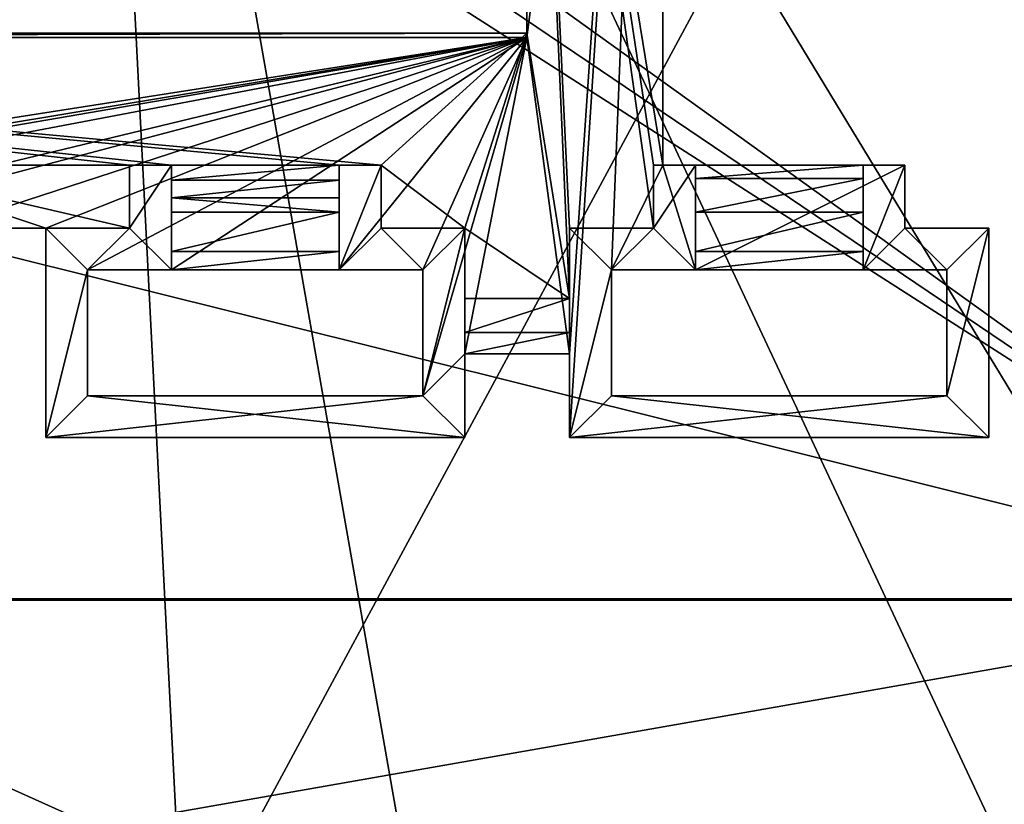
# Model space of a CAD drawing. Extents: x -250 to 250, y -430 to 356.
# Tile 499 of 656: x 168 to 192, y -416 to -398. Entities that reach past the tile are written whole.
import ezdxf

# ---------------------------------------------------------------- set-up
doc = ezdxf.new("R2010")
doc.units = 0
doc.header["$LTSCALE"] = 26.699852
for name, color, linetype in [('4413', 7, 'CONTINUOUS'), ('4590', 7, 'CONTINUOUS'), ('4900', 7, 'CONTINUOUS'), ('4935', 7, 'CONTINUOUS'), ('4958', 7, 'CONTINUOUS'), ('4985', 7, 'CONTINUOUS'), ('5037', 7, 'CONTINUOUS'), ('5124', 7, 'CONTINUOUS'), ('5125', 7, 'CONTINUOUS'), ('5127', 7, 'CONTINUOUS'), ('5129', 7, 'CONTINUOUS'), ('5131', 7, 'CONTINUOUS'), ('5135', 7, 'CONTINUOUS'), ('5139', 7, 'CONTINUOUS'), ('5144', 7, 'CONTINUOUS'), ('5145', 7, 'CONTINUOUS'), ('5153', 7, 'CONTINUOUS'), ('5155', 7, 'CONTINUOUS'), ('5160', 7, 'CONTINUOUS'), ('5162', 7, 'CONTINUOUS'), ('5165', 7, 'CONTINUOUS'), ('5167', 7, 'CONTINUOUS'), ('5173', 7, 'CONTINUOUS'), ('5174', 7, 'CONTINUOUS'), ('5175', 7, 'CONTINUOUS'), ('5177', 7, 'CONTINUOUS'), ('5180', 7, 'CONTINUOUS'), ('5181', 7, 'CONTINUOUS'), ('5183', 7, 'CONTINUOUS'), ('5185', 7, 'CONTINUOUS'), ('5187', 7, 'CONTINUOUS'), ('5189', 7, 'CONTINUOUS'), ('5190', 7, 'CONTINUOUS'), ('5191', 7, 'CONTINUOUS'), ('5192', 7, 'CONTINUOUS'), ('5193', 7, 'CONTINUOUS'), ('5195', 7, 'CONTINUOUS'), ('5198', 7, 'CONTINUOUS'), ('5200', 7, 'CONTINUOUS'), ('5202', 7, 'CONTINUOUS'), ('5204', 7, 'CONTINUOUS'), ('5207', 7, 'CONTINUOUS'), ('5209', 7, 'CONTINUOUS'), ('5216', 7, 'CONTINUOUS'), ('5217', 7, 'CONTINUOUS'), ('5220', 7, 'CONTINUOUS'), ('5221', 7, 'CONTINUOUS'), ('5222', 7, 'CONTINUOUS'), ('5226', 7, 'CONTINUOUS'), ('5227', 7, 'CONTINUOUS'), ('5231', 7, 'CONTINUOUS'), ('5232', 7, 'CONTINUOUS'), ('5234', 7, 'CONTINUOUS')]:
    doc.layers.add(name, color=color, linetype=linetype)

msp = doc.modelspace()

# ---------------------------------------------------------------- linework, layer by layer
at = {"layer": '4413', "color": 7, "linetype": 'CONTINUOUS'}
for points in [[(137.074, -369.496, -4.514), (162.355, -413.617, -7.365), (168.559, -368.512, -5.02), (137.074, -369.496, -4.514)], [(162.355, -413.617, -7.365), (177.705, -420.514, -8.161), (168.559, -368.512, -5.02), (162.355, -413.617, -7.365)], [(168.559, -368.512, -5.02), (193, -420.7, -9.32), (197.514, -416.2, -9.693), (168.559, -368.512, -5.02)], [(199.5, -368.7, -8.831), (168.559, -368.512, -5.02), (197.514, -416.2, -9.693), (199.5, -368.7, -8.831)], [(177.705, -420.514, -8.161), (193, -420.7, -9.32), (168.559, -368.512, -5.02), (177.705, -420.514, -8.161)], [(162.359, -416.697, -7.552), (177.705, -420.514, -8.161), (162.355, -413.617, -7.365), (162.359, -416.697, -7.552)]]:
    msp.add_3dface(points, dxfattribs=at)
at = {"layer": '4590', "color": 7, "linetype": 'CONTINUOUS'}
for points in [[(200.421, -367.317, -10.997), (171.94, -420.133, -9.913), (169.302, -368.374, -7.074), (200.421, -367.317, -10.997)], [(193.739, -421.236, -11.423), (171.94, -420.133, -9.913), (200.421, -367.317, -10.997), (193.739, -421.236, -11.423)], [(169.302, -368.374, -7.074), (140.003, -418.679, -10.492), (138.575, -393.909, -8.513), (169.302, -368.374, -7.074)], [(171.94, -420.133, -9.913), (140.003, -418.679, -10.492), (169.302, -368.374, -7.074), (171.94, -420.133, -9.913)]]:
    msp.add_3dface(points, dxfattribs=at)
at = {"layer": '4900', "color": 7, "linetype": 'CONTINUOUS'}
for points in [[(132.181, -411.577, 21.166), (200.611, -411.577, 21.568), (200.567, -411.577, 21.166), (132.181, -411.577, 21.166)], [(132.181, -411.577, 21.568), (200.611, -411.577, 21.568), (132.181, -411.577, 21.166), (132.181, -411.577, 21.568)]]:
    msp.add_3dface(points, dxfattribs=at)
at = {"layer": '4935', "color": 7, "linetype": 'CONTINUOUS'}
for points in [[(130.545, -367.134, -1.202), (208.33, -367.134, -1.202), (130.545, -423.469, 4.719), (130.545, -367.134, -1.202)], [(208.33, -367.134, -1.202), (208.33, -423.469, 4.719), (130.545, -423.469, 4.719), (208.33, -367.134, -1.202)]]:
    msp.add_3dface(points, dxfattribs=at)
at = {"layer": '4958', "color": 7, "linetype": 'CONTINUOUS'}
for points in [[(132.181, -411.577, 21.568), (132.5, -423.53, 22.824), (200.611, -411.577, 21.568), (132.181, -411.577, 21.568)], [(132.5, -423.53, 22.824), (225.657, -423.53, 22.824), (200.611, -411.577, 21.568), (132.5, -423.53, 22.824)]]:
    msp.add_3dface(points, dxfattribs=at)
at = {"layer": '4985', "color": 7, "linetype": 'CONTINUOUS'}
for points in [[(179.469, -396.386, 19.871), (200.567, -411.546, 21.464), (195.234, -376.135, 17.742), (179.469, -396.386, 19.871)], [(179.175, -397.089, 19.945), (200.567, -411.546, 21.464), (179.469, -396.386, 19.871), (179.175, -397.089, 19.945)], [(178.469, -397.38, 19.975), (200.567, -411.546, 21.464), (179.175, -397.089, 19.945), (178.469, -397.38, 19.975)], [(132.138, -411.546, 21.464), (200.567, -411.546, 21.464), (143.769, -397.38, 19.975), (132.138, -411.546, 21.464)], [(143.769, -397.38, 19.975), (200.567, -411.546, 21.464), (178.469, -397.38, 19.975), (143.769, -397.38, 19.975)]]:
    msp.add_3dface(points, dxfattribs=at)
at = {"layer": '5037', "color": 7, "linetype": 'CONTINUOUS'}
for points in [[(200.567, -411.577, 21.166), (200.567, -411.546, 21.464), (132.138, -411.546, 21.464), (200.567, -411.577, 21.166)], [(132.181, -411.577, 21.166), (200.567, -411.577, 21.166), (132.138, -411.546, 21.464), (132.181, -411.577, 21.166)]]:
    msp.add_3dface(points, dxfattribs=at)
at = {"layer": '5124', "color": 7, "linetype": 'CONTINUOUS'}
for points in [[(183.381, -401.2, 17.461), (183.381, -373.2, 14.518), (183.381, -401.2, 18.466), (183.381, -401.2, 17.461)], [(183.381, -401.2, 18.466), (183.381, -373.2, 14.518), (183.381, -373.2, 15.523), (183.381, -401.2, 18.466)]]:
    msp.add_3dface(points, dxfattribs=at)
at = {"layer": '5125', "color": 7, "linetype": 'CONTINUOUS'}
for points in [[(191.16, -402.7, 17.619), (189.16, -402.7, 20.233), (191.16, -402.7, 20.233), (191.16, -402.7, 17.619)], [(191.16, -402.7, 17.619), (189.16, -402.7, 17.619), (189.16, -402.7, 20.233), (191.16, -402.7, 17.619)]]:
    msp.add_3dface(points, dxfattribs=at)
at = {"layer": '5127', "color": 7, "linetype": 'CONTINUOUS'}
for points in [[(189.16, -402.7, 17.619), (189.16, -401.2, 17.461), (189.16, -401.2, 20.075), (189.16, -402.7, 17.619)], [(189.16, -402.7, 20.233), (189.16, -402.7, 17.619), (189.16, -401.2, 20.075), (189.16, -402.7, 20.233)]]:
    msp.add_3dface(points, dxfattribs=at)
at = {"layer": '5129', "color": 7, "linetype": 'CONTINUOUS'}
for points in [[(178.66, -402.7, 18.624), (176.66, -402.7, 18.624), (178.66, -402.7, 20.233), (178.66, -402.7, 18.624)], [(176.66, -402.7, 18.624), (176.66, -402.7, 20.233), (178.66, -402.7, 20.233), (176.66, -402.7, 18.624)]]:
    msp.add_3dface(points, dxfattribs=at)
at = {"layer": '5131', "color": 7, "linetype": 'CONTINUOUS'}
for points in [[(177.66, -406.7, 18.039), (169.66, -406.7, 18.039), (177.66, -406.7, 20.653), (177.66, -406.7, 18.039)], [(169.66, -406.7, 18.039), (169.66, -406.7, 20.653), (177.66, -406.7, 20.653), (169.66, -406.7, 18.039)]]:
    msp.add_3dface(points, dxfattribs=at)
at = {"layer": '5135', "color": 7, "linetype": 'CONTINUOUS'}
for points in [[(169.66, -403.7, 17.724), (171.66, -403.7, 17.724), (171.66, -403.7, 20.338), (169.66, -403.7, 17.724)], [(169.66, -403.7, 17.724), (171.66, -403.7, 20.338), (169.66, -403.7, 20.338), (169.66, -403.7, 17.724)]]:
    msp.add_3dface(points, dxfattribs=at)
at = {"layer": '5139', "color": 7, "linetype": 'CONTINUOUS'}
for points in [[(183.381, -373.2, 14.518), (181.16, -405.7, 17.934), (180.136, -398.151, 17.14), (183.381, -373.2, 14.518)], [(180.136, -381.399, 15.38), (183.381, -373.2, 14.518), (180.136, -398.151, 17.14), (180.136, -381.399, 15.38)], [(181.16, -407.7, 18.144), (183.381, -373.2, 14.518), (182.16, -403.7, 17.724), (181.16, -407.7, 18.144)], [(181.16, -405.7, 17.934), (183.381, -373.2, 14.518), (181.16, -407.7, 18.144), (181.16, -405.7, 17.934)], [(183.381, -373.2, 14.518), (183.381, -401.2, 17.461), (182.16, -403.7, 17.724), (183.381, -373.2, 14.518)], [(180.136, -398.151, 17.14), (144.66, -403.7, 17.724), (142.184, -398.151, 17.14), (180.136, -398.151, 17.14)], [(146.66, -403.7, 17.724), (144.66, -403.7, 17.724), (180.136, -398.151, 17.14), (146.66, -403.7, 17.724)], [(153.66, -402.7, 17.619), (146.66, -403.7, 17.724), (180.136, -398.151, 17.14), (153.66, -402.7, 17.619)], [(156.16, -402.7, 17.619), (153.66, -402.7, 17.619), (180.136, -398.151, 17.14), (156.16, -402.7, 17.619)], [(156.16, -402.7, 17.619), (180.136, -398.151, 17.14), (157.16, -403.7, 17.724), (156.16, -402.7, 17.619)], [(157.16, -403.7, 17.724), (180.136, -398.151, 17.14), (159.16, -403.7, 17.724), (157.16, -403.7, 17.724)], [(180.136, -398.151, 17.14), (166.16, -402.7, 17.619), (159.16, -403.7, 17.724), (180.136, -398.151, 17.14)], [(168.66, -402.7, 17.619), (166.16, -402.7, 17.619), (180.136, -398.151, 17.14), (168.66, -402.7, 17.619)], [(169.66, -403.7, 17.724), (168.66, -402.7, 17.619), (180.136, -398.151, 17.14), (169.66, -403.7, 17.724)], [(171.66, -403.7, 17.724), (169.66, -403.7, 17.724), (180.136, -398.151, 17.14), (171.66, -403.7, 17.724)], [(175.66, -403.7, 17.724), (171.66, -403.7, 17.724), (180.136, -398.151, 17.14), (175.66, -403.7, 17.724)], [(177.66, -403.7, 17.724), (175.66, -403.7, 17.724), (180.136, -398.151, 17.14), (177.66, -403.7, 17.724)], [(178.66, -405.7, 17.934), (177.66, -406.7, 18.039), (180.136, -398.151, 17.14), (178.66, -405.7, 17.934)], [(177.66, -406.7, 18.039), (177.66, -403.7, 17.724), (180.136, -398.151, 17.14), (177.66, -406.7, 18.039)], [(181.16, -405.7, 17.934), (178.66, -405.7, 17.934), (180.136, -398.151, 17.14), (181.16, -405.7, 17.934)], [(182.16, -403.7, 17.724), (183.381, -401.2, 17.461), (184.16, -403.7, 17.724), (182.16, -403.7, 17.724)], [(183.381, -401.2, 17.461), (189.16, -401.2, 17.461), (184.16, -403.7, 17.724), (183.381, -401.2, 17.461)], [(184.16, -403.7, 17.724), (189.16, -401.2, 17.461), (188.16, -403.7, 17.724), (184.16, -403.7, 17.724)], [(189.16, -401.2, 17.461), (189.16, -402.7, 17.619), (188.16, -403.7, 17.724), (189.16, -401.2, 17.461)], [(168.66, -407.7, 18.144), (168.66, -402.7, 17.619), (169.66, -403.7, 17.724), (168.66, -407.7, 18.144)], [(188.16, -403.7, 17.724), (189.16, -402.7, 17.619), (190.16, -403.7, 17.724), (188.16, -403.7, 17.724)], [(189.16, -402.7, 17.619), (191.16, -402.7, 17.619), (190.16, -403.7, 17.724), (189.16, -402.7, 17.619)], [(191.16, -402.7, 17.619), (190.16, -406.7, 18.039), (190.16, -403.7, 17.724), (191.16, -402.7, 17.619)], [(191.16, -402.7, 17.619), (191.16, -407.7, 18.144), (190.16, -406.7, 18.039), (191.16, -402.7, 17.619)], [(169.66, -406.7, 18.039), (168.66, -407.7, 18.144), (169.66, -403.7, 17.724), (169.66, -406.7, 18.039)], [(182.16, -406.7, 18.039), (181.16, -407.7, 18.144), (182.16, -403.7, 17.724), (182.16, -406.7, 18.039)], [(178.66, -405.7, 17.934), (178.66, -407.7, 18.144), (177.66, -406.7, 18.039), (178.66, -405.7, 17.934)], [(178.66, -407.7, 18.144), (168.66, -407.7, 18.144), (177.66, -406.7, 18.039), (178.66, -407.7, 18.144)], [(177.66, -406.7, 18.039), (168.66, -407.7, 18.144), (169.66, -406.7, 18.039), (177.66, -406.7, 18.039)], [(190.16, -406.7, 18.039), (181.16, -407.7, 18.144), (182.16, -406.7, 18.039), (190.16, -406.7, 18.039)], [(191.16, -407.7, 18.144), (181.16, -407.7, 18.144), (190.16, -406.7, 18.039), (191.16, -407.7, 18.144)]]:
    msp.add_3dface(points, dxfattribs=at)
at = {"layer": '5144', "color": 7, "linetype": 'CONTINUOUS'}
for points in [[(181.16, -404.378, 18.8), (181.16, -402.7, 20.233), (181.16, -402.7, 18.624), (181.16, -404.378, 18.8)], [(181.16, -405.193, 18.603), (181.16, -402.7, 20.233), (181.16, -404.378, 18.8), (181.16, -405.193, 18.603)], [(181.16, -407.7, 18.144), (181.16, -402.7, 20.233), (181.16, -405.193, 18.603), (181.16, -407.7, 18.144)], [(181.16, -407.7, 18.144), (181.16, -407.7, 20.758), (181.16, -402.7, 20.233), (181.16, -407.7, 18.144)], [(181.16, -405.7, 17.934), (181.16, -407.7, 18.144), (181.16, -405.193, 18.603), (181.16, -405.7, 17.934)]]:
    msp.add_3dface(points, dxfattribs=at)
at = {"layer": '5145', "color": 7, "linetype": 'CONTINUOUS'}
for points in [[(190.16, -403.7, 17.724), (190.16, -406.7, 18.039), (190.16, -403.7, 20.338), (190.16, -403.7, 17.724)], [(190.16, -406.7, 18.039), (190.16, -406.7, 20.653), (190.16, -403.7, 20.338), (190.16, -406.7, 18.039)]]:
    msp.add_3dface(points, dxfattribs=at)
at = {"layer": '5153', "color": 7, "linetype": 'CONTINUOUS'}
for points in [[(188.16, -403.7, 17.724), (190.16, -403.7, 17.724), (190.16, -403.7, 20.338), (188.16, -403.7, 17.724)], [(188.16, -403.7, 17.724), (190.16, -403.7, 20.338), (188.16, -403.7, 20.338), (188.16, -403.7, 17.724)]]:
    msp.add_3dface(points, dxfattribs=at)
at = {"layer": '5155', "color": 7, "linetype": 'CONTINUOUS'}
for points in [[(182.16, -406.7, 18.039), (182.16, -403.7, 17.724), (182.16, -406.7, 20.653), (182.16, -406.7, 18.039)], [(182.16, -403.7, 17.724), (182.16, -403.7, 20.338), (182.16, -406.7, 20.653), (182.16, -403.7, 17.724)]]:
    msp.add_3dface(points, dxfattribs=at)
at = {"layer": '5160', "color": 7, "linetype": 'CONTINUOUS'}
for points in [[(178.66, -404.378, 18.8), (178.66, -402.7, 18.624), (178.66, -407.7, 20.758), (178.66, -404.378, 18.8)], [(178.66, -407.7, 20.758), (178.66, -402.7, 18.624), (178.66, -402.7, 20.233), (178.66, -407.7, 20.758)], [(178.66, -404.378, 18.8), (178.66, -407.7, 20.758), (178.66, -405.193, 18.602), (178.66, -404.378, 18.8)], [(178.66, -407.7, 20.758), (178.66, -405.7, 17.934), (178.66, -405.193, 18.602), (178.66, -407.7, 20.758)], [(178.66, -407.7, 18.144), (178.66, -405.7, 17.934), (178.66, -407.7, 20.758), (178.66, -407.7, 18.144)]]:
    msp.add_3dface(points, dxfattribs=at)
at = {"layer": '5162', "color": 7, "linetype": 'CONTINUOUS'}
for points in [[(175.66, -402.322, 18.886), (175.66, -401.977, 18.85), (171.66, -401.977, 18.85), (175.66, -402.322, 18.886)], [(175.66, -402.322, 18.886), (171.66, -401.977, 18.85), (171.66, -402.322, 18.886), (175.66, -402.322, 18.886)]]:
    msp.add_3dface(points, dxfattribs=at)
at = {"layer": '5165', "color": 7, "linetype": 'CONTINUOUS'}
for points in [[(175.66, -403.258, 18.599), (175.66, -402.322, 18.886), (171.66, -403.259, 18.598), (175.66, -403.258, 18.599)], [(175.66, -402.322, 18.886), (171.66, -402.322, 18.886), (171.66, -403.259, 18.598), (175.66, -402.322, 18.886)], [(171.66, -403.7, 17.724), (175.66, -403.258, 18.599), (171.66, -403.259, 18.598), (171.66, -403.7, 17.724)], [(171.66, -403.7, 17.724), (175.66, -403.7, 17.724), (175.66, -403.258, 18.599), (171.66, -403.7, 17.724)]]:
    msp.add_3dface(points, dxfattribs=at)
at = {"layer": '5167', "color": 7, "linetype": 'CONTINUOUS'}
for points in [[(184.16, -402.319, 18.886), (184.16, -401.2, 20.075), (184.16, -402.322, 18.886), (184.16, -402.319, 18.886)], [(184.16, -401.2, 20.075), (184.16, -402.319, 18.886), (184.16, -401.521, 18.479), (184.16, -401.2, 20.075)], [(184.16, -401.2, 20.075), (184.16, -403.7, 20.338), (184.16, -403.259, 18.598), (184.16, -401.2, 20.075)], [(184.16, -401.2, 17.643), (184.16, -401.2, 20.075), (184.16, -401.521, 18.479), (184.16, -401.2, 17.643)], [(184.16, -402.322, 18.886), (184.16, -401.2, 20.075), (184.16, -403.259, 18.598), (184.16, -402.322, 18.886)], [(184.16, -403.7, 20.338), (184.16, -403.7, 17.724), (184.16, -403.259, 18.598), (184.16, -403.7, 20.338)]]:
    msp.add_3dface(points, dxfattribs=at)
at = {"layer": '5173', "color": 7, "linetype": 'CONTINUOUS'}
for points in [[(142.184, -398.151, 17.14), (142.184, -398.047, 18.135), (180.136, -398.047, 18.135), (142.184, -398.151, 17.14)], [(180.136, -398.151, 17.14), (142.184, -398.151, 17.14), (180.136, -398.047, 18.135), (180.136, -398.151, 17.14)]]:
    msp.add_3dface(points, dxfattribs=at)
at = {"layer": '5174', "color": 7, "linetype": 'CONTINUOUS'}
for points in [[(175.66, -402.322, 18.886), (175.66, -401.2, 20.075), (175.66, -401.977, 18.85), (175.66, -402.322, 18.886)], [(175.66, -401.2, 20.075), (175.66, -401.2, 18.466), (175.66, -401.554, 18.727), (175.66, -401.2, 20.075)], [(175.66, -401.977, 18.85), (175.66, -401.2, 20.075), (175.66, -401.554, 18.727), (175.66, -401.977, 18.85)], [(175.66, -403.7, 20.338), (175.66, -401.2, 20.075), (175.66, -402.322, 18.886), (175.66, -403.7, 20.338)], [(175.66, -403.258, 18.599), (175.66, -403.7, 20.338), (175.66, -402.322, 18.886), (175.66, -403.258, 18.599)], [(175.66, -403.7, 17.724), (175.66, -403.7, 20.338), (175.66, -403.258, 18.599), (175.66, -403.7, 17.724)]]:
    msp.add_3dface(points, dxfattribs=at)
at = {"layer": '5175', "color": 7, "linetype": 'CONTINUOUS'}
for points in [[(183.381, -401.2, 18.466), (183.381, -373.2, 15.523), (180.136, -381.294, 16.374), (183.381, -401.2, 18.466)], [(183.16, -401.2, 18.466), (183.381, -401.2, 18.466), (180.136, -381.294, 16.374), (183.16, -401.2, 18.466)], [(181.16, -404.378, 18.8), (181.16, -402.7, 18.624), (180.136, -381.294, 16.374), (181.16, -404.378, 18.8)], [(183.16, -402.7, 18.624), (183.16, -401.2, 18.466), (180.136, -381.294, 16.374), (183.16, -402.7, 18.624)], [(180.136, -398.047, 18.135), (181.16, -404.378, 18.8), (180.136, -381.294, 16.374), (180.136, -398.047, 18.135)], [(181.16, -402.7, 18.624), (183.16, -402.7, 18.624), (180.136, -381.294, 16.374), (181.16, -402.7, 18.624)], [(164.16, -401.2, 18.466), (170.66, -401.2, 18.466), (142.184, -398.047, 18.135), (164.16, -401.2, 18.466)], [(170.66, -401.2, 18.466), (171.66, -401.2, 18.466), (142.184, -398.047, 18.135), (170.66, -401.2, 18.466)], [(142.184, -398.047, 18.135), (176.66, -401.2, 18.466), (180.136, -398.047, 18.135), (142.184, -398.047, 18.135)], [(175.66, -401.2, 18.466), (176.66, -401.2, 18.466), (142.184, -398.047, 18.135), (175.66, -401.2, 18.466)], [(171.66, -401.2, 18.466), (175.66, -401.2, 18.466), (142.184, -398.047, 18.135), (171.66, -401.2, 18.466)], [(176.66, -401.2, 18.466), (178.66, -402.7, 18.624), (180.136, -398.047, 18.135), (176.66, -401.2, 18.466)], [(178.66, -402.7, 18.624), (181.16, -404.378, 18.8), (180.136, -398.047, 18.135), (178.66, -402.7, 18.624)], [(166.16, -402.7, 18.624), (168.66, -402.7, 18.624), (164.16, -401.2, 18.466), (166.16, -402.7, 18.624)], [(168.66, -402.7, 18.624), (170.66, -402.7, 18.624), (164.16, -401.2, 18.466), (168.66, -402.7, 18.624)], [(170.66, -402.7, 18.624), (170.66, -401.2, 18.466), (164.16, -401.2, 18.466), (170.66, -402.7, 18.624)], [(176.66, -402.7, 18.624), (178.66, -402.7, 18.624), (176.66, -401.2, 18.466), (176.66, -402.7, 18.624)], [(178.66, -404.378, 18.8), (181.16, -404.378, 18.8), (178.66, -402.7, 18.624), (178.66, -404.378, 18.8)]]:
    msp.add_3dface(points, dxfattribs=at)
at = {"layer": '5177', "color": 7, "linetype": 'CONTINUOUS'}
for points in [[(182.16, -403.7, 17.724), (184.16, -403.7, 20.338), (182.16, -403.7, 20.338), (182.16, -403.7, 17.724)], [(182.16, -403.7, 17.724), (184.16, -403.7, 17.724), (184.16, -403.7, 20.338), (182.16, -403.7, 17.724)]]:
    msp.add_3dface(points, dxfattribs=at)
at = {"layer": '5180', "color": 7, "linetype": 'CONTINUOUS'}
for points in [[(180.136, -381.399, 15.38), (180.136, -398.047, 18.135), (180.136, -381.294, 16.374), (180.136, -381.399, 15.38)], [(180.136, -381.399, 15.38), (180.136, -398.151, 17.14), (180.136, -398.047, 18.135), (180.136, -381.399, 15.38)]]:
    msp.add_3dface(points, dxfattribs=at)
at = {"layer": '5181', "color": 7, "linetype": 'CONTINUOUS'}
for points in [[(183.16, -401.2, 20.075), (183.16, -402.7, 20.233), (184.16, -401.2, 20.075), (183.16, -401.2, 20.075)], [(184.16, -401.2, 20.075), (183.16, -402.7, 20.233), (184.16, -403.7, 20.338), (184.16, -401.2, 20.075)], [(189.16, -402.7, 20.233), (189.16, -401.2, 20.075), (188.16, -403.7, 20.338), (189.16, -402.7, 20.233)], [(189.16, -401.2, 20.075), (188.16, -401.2, 20.075), (188.16, -403.7, 20.338), (189.16, -401.2, 20.075)], [(181.16, -402.7, 20.233), (181.16, -407.7, 20.758), (182.16, -403.7, 20.338), (181.16, -402.7, 20.233)], [(183.16, -402.7, 20.233), (181.16, -402.7, 20.233), (182.16, -403.7, 20.338), (183.16, -402.7, 20.233)], [(184.16, -403.7, 20.338), (183.16, -402.7, 20.233), (182.16, -403.7, 20.338), (184.16, -403.7, 20.338)], [(190.16, -403.7, 20.338), (189.16, -402.7, 20.233), (188.16, -403.7, 20.338), (190.16, -403.7, 20.338)], [(191.16, -402.7, 20.233), (189.16, -402.7, 20.233), (190.16, -403.7, 20.338), (191.16, -402.7, 20.233)], [(191.16, -407.7, 20.758), (191.16, -402.7, 20.233), (190.16, -406.7, 20.653), (191.16, -407.7, 20.758)], [(190.16, -406.7, 20.653), (191.16, -402.7, 20.233), (190.16, -403.7, 20.338), (190.16, -406.7, 20.653)], [(182.16, -403.7, 20.338), (181.16, -407.7, 20.758), (182.16, -406.7, 20.653), (182.16, -403.7, 20.338)], [(181.16, -407.7, 20.758), (191.16, -407.7, 20.758), (182.16, -406.7, 20.653), (181.16, -407.7, 20.758)], [(182.16, -406.7, 20.653), (191.16, -407.7, 20.758), (190.16, -406.7, 20.653), (182.16, -406.7, 20.653)]]:
    msp.add_3dface(points, dxfattribs=at)
at = {"layer": '5183', "color": 7, "linetype": 'CONTINUOUS'}
for points in [[(191.16, -407.7, 18.144), (191.16, -402.7, 17.619), (191.16, -407.7, 20.758), (191.16, -407.7, 18.144)], [(191.16, -402.7, 17.619), (191.16, -402.7, 20.233), (191.16, -407.7, 20.758), (191.16, -402.7, 17.619)]]:
    msp.add_3dface(points, dxfattribs=at)
at = {"layer": '5185', "color": 7, "linetype": 'CONTINUOUS'}
for points in [[(181.16, -402.7, 18.624), (183.16, -402.7, 20.233), (183.16, -402.7, 18.624), (181.16, -402.7, 18.624)], [(181.16, -402.7, 18.624), (181.16, -402.7, 20.233), (183.16, -402.7, 20.233), (181.16, -402.7, 18.624)]]:
    msp.add_3dface(points, dxfattribs=at)
at = {"layer": '5187', "color": 7, "linetype": 'CONTINUOUS'}
for points in [[(176.66, -402.7, 18.624), (176.66, -401.2, 18.466), (176.66, -401.2, 20.075), (176.66, -402.7, 18.624)], [(176.66, -402.7, 18.624), (176.66, -401.2, 20.075), (176.66, -402.7, 20.233), (176.66, -402.7, 18.624)]]:
    msp.add_3dface(points, dxfattribs=at)
at = {"layer": '5189', "color": 7, "linetype": 'CONTINUOUS'}
for points in [[(183.16, -401.2, 18.466), (183.16, -401.2, 20.075), (184.16, -401.2, 20.075), (183.16, -401.2, 18.466)], [(183.381, -401.2, 18.466), (183.16, -401.2, 18.466), (184.16, -401.2, 20.075), (183.381, -401.2, 18.466)], [(184.16, -401.2, 17.643), (183.381, -401.2, 17.461), (184.16, -401.2, 20.075), (184.16, -401.2, 17.643)], [(183.381, -401.2, 17.461), (183.381, -401.2, 18.466), (184.16, -401.2, 20.075), (183.381, -401.2, 17.461)], [(188.16, -401.2, 17.643), (183.381, -401.2, 17.461), (184.16, -401.2, 17.643), (188.16, -401.2, 17.643)], [(189.16, -401.2, 17.461), (183.381, -401.2, 17.461), (188.16, -401.2, 17.643), (189.16, -401.2, 17.461)], [(188.16, -401.2, 20.075), (189.16, -401.2, 20.075), (188.16, -401.2, 17.643), (188.16, -401.2, 20.075)], [(189.16, -401.2, 20.075), (189.16, -401.2, 17.461), (188.16, -401.2, 17.643), (189.16, -401.2, 20.075)]]:
    msp.add_3dface(points, dxfattribs=at)
at = {"layer": '5190', "color": 7, "linetype": 'CONTINUOUS'}
for points in [[(168.66, -402.7, 17.619), (168.66, -402.7, 18.624), (166.16, -402.7, 18.624), (168.66, -402.7, 17.619)], [(166.16, -402.7, 17.619), (168.66, -402.7, 17.619), (166.16, -402.7, 18.624), (166.16, -402.7, 17.619)]]:
    msp.add_3dface(points, dxfattribs=at)
at = {"layer": '5191', "color": 7, "linetype": 'CONTINUOUS'}
for points in [[(188.16, -403.258, 18.599), (188.16, -402.322, 18.886), (184.16, -403.259, 18.598), (188.16, -403.258, 18.599)], [(188.16, -402.322, 18.886), (184.16, -402.322, 18.886), (184.16, -403.259, 18.598), (188.16, -402.322, 18.886)], [(184.16, -403.7, 17.724), (188.16, -403.258, 18.599), (184.16, -403.259, 18.598), (184.16, -403.7, 17.724)], [(184.16, -403.7, 17.724), (188.16, -403.7, 17.724), (188.16, -403.258, 18.599), (184.16, -403.7, 17.724)]]:
    msp.add_3dface(points, dxfattribs=at)
at = {"layer": '5192', "color": 7, "linetype": 'CONTINUOUS'}
for points in [[(175.66, -401.554, 18.727), (175.66, -401.2, 18.466), (171.66, -401.554, 18.727), (175.66, -401.554, 18.727)], [(175.66, -401.2, 18.466), (171.66, -401.2, 18.466), (171.66, -401.554, 18.727), (175.66, -401.2, 18.466)], [(171.66, -401.977, 18.85), (175.66, -401.554, 18.727), (171.66, -401.554, 18.727), (171.66, -401.977, 18.85)], [(175.66, -401.977, 18.85), (175.66, -401.554, 18.727), (171.66, -401.977, 18.85), (175.66, -401.977, 18.85)]]:
    msp.add_3dface(points, dxfattribs=at)
at = {"layer": '5193', "color": 7, "linetype": 'CONTINUOUS'}
for points in [[(188.16, -401.521, 18.479), (188.16, -401.2, 17.643), (184.16, -401.521, 18.479), (188.16, -401.521, 18.479)], [(188.16, -401.2, 17.643), (184.16, -401.2, 17.643), (184.16, -401.521, 18.479), (188.16, -401.2, 17.643)], [(188.16, -402.319, 18.886), (188.16, -401.521, 18.479), (184.16, -402.319, 18.886), (188.16, -402.319, 18.886)], [(184.16, -402.319, 18.886), (188.16, -401.521, 18.479), (184.16, -401.521, 18.479), (184.16, -402.319, 18.886)]]:
    msp.add_3dface(points, dxfattribs=at)
at = {"layer": '5195', "color": 7, "linetype": 'CONTINUOUS'}
for points in [[(181.16, -404.378, 18.8), (178.66, -404.378, 18.8), (178.66, -405.193, 18.602), (181.16, -404.378, 18.8)], [(181.16, -405.193, 18.603), (181.16, -404.378, 18.8), (178.66, -405.193, 18.602), (181.16, -405.193, 18.603)], [(178.66, -405.7, 17.934), (181.16, -405.193, 18.603), (178.66, -405.193, 18.602), (178.66, -405.7, 17.934)], [(178.66, -405.7, 17.934), (181.16, -405.7, 17.934), (181.16, -405.193, 18.603), (178.66, -405.7, 17.934)]]:
    msp.add_3dface(points, dxfattribs=at)
at = {"layer": '5198', "color": 7, "linetype": 'CONTINUOUS'}
for points in [[(169.66, -406.7, 18.039), (169.66, -403.7, 17.724), (169.66, -406.7, 20.653), (169.66, -406.7, 18.039)], [(169.66, -403.7, 17.724), (169.66, -403.7, 20.338), (169.66, -406.7, 20.653), (169.66, -403.7, 17.724)]]:
    msp.add_3dface(points, dxfattribs=at)
at = {"layer": '5200', "color": 7, "linetype": 'CONTINUOUS'}
for points in [[(188.16, -402.322, 18.886), (184.16, -402.319, 18.886), (184.16, -402.322, 18.886), (188.16, -402.322, 18.886)], [(188.16, -402.322, 18.886), (188.16, -402.319, 18.886), (184.16, -402.319, 18.886), (188.16, -402.322, 18.886)]]:
    msp.add_3dface(points, dxfattribs=at)
at = {"layer": '5202', "color": 7, "linetype": 'CONTINUOUS'}
for points in [[(188.16, -401.2, 20.075), (188.16, -401.2, 17.643), (188.16, -401.521, 18.479), (188.16, -401.2, 20.075)], [(188.16, -402.319, 18.886), (188.16, -401.2, 20.075), (188.16, -401.521, 18.479), (188.16, -402.319, 18.886)], [(188.16, -403.7, 20.338), (188.16, -401.2, 20.075), (188.16, -402.322, 18.886), (188.16, -403.7, 20.338)], [(188.16, -402.322, 18.886), (188.16, -401.2, 20.075), (188.16, -402.319, 18.886), (188.16, -402.322, 18.886)], [(188.16, -403.258, 18.599), (188.16, -403.7, 20.338), (188.16, -402.322, 18.886), (188.16, -403.258, 18.599)], [(188.16, -403.7, 17.724), (188.16, -403.7, 20.338), (188.16, -403.258, 18.599), (188.16, -403.7, 17.724)]]:
    msp.add_3dface(points, dxfattribs=at)
at = {"layer": '5204', "color": 7, "linetype": 'CONTINUOUS'}
for points in [[(170.66, -401.2, 18.466), (170.66, -402.7, 18.624), (170.66, -401.2, 20.075), (170.66, -401.2, 18.466)], [(170.66, -402.7, 18.624), (170.66, -402.7, 20.233), (170.66, -401.2, 20.075), (170.66, -402.7, 18.624)]]:
    msp.add_3dface(points, dxfattribs=at)
at = {"layer": '5207', "color": 7, "linetype": 'CONTINUOUS'}
for points in [[(176.66, -401.2, 18.466), (175.66, -401.2, 18.466), (175.66, -401.2, 20.075), (176.66, -401.2, 18.466)], [(176.66, -401.2, 18.466), (175.66, -401.2, 20.075), (176.66, -401.2, 20.075), (176.66, -401.2, 18.466)]]:
    msp.add_3dface(points, dxfattribs=at)
at = {"layer": '5209', "color": 7, "linetype": 'CONTINUOUS'}
for points in [[(175.66, -403.7, 17.724), (177.66, -403.7, 20.338), (175.66, -403.7, 20.338), (175.66, -403.7, 17.724)], [(175.66, -403.7, 17.724), (177.66, -403.7, 17.724), (177.66, -403.7, 20.338), (175.66, -403.7, 17.724)]]:
    msp.add_3dface(points, dxfattribs=at)
at = {"layer": '5216', "color": 7, "linetype": 'CONTINUOUS'}
for points in [[(177.66, -403.7, 17.724), (177.66, -406.7, 18.039), (177.66, -403.7, 20.338), (177.66, -403.7, 17.724)], [(177.66, -406.7, 18.039), (177.66, -406.7, 20.653), (177.66, -403.7, 20.338), (177.66, -406.7, 18.039)]]:
    msp.add_3dface(points, dxfattribs=at)
at = {"layer": '5217', "color": 7, "linetype": 'CONTINUOUS'}
for points in [[(191.16, -407.7, 18.144), (191.16, -407.7, 20.758), (181.16, -407.7, 20.758), (191.16, -407.7, 18.144)], [(181.16, -407.7, 18.144), (191.16, -407.7, 18.144), (181.16, -407.7, 20.758), (181.16, -407.7, 18.144)]]:
    msp.add_3dface(points, dxfattribs=at)
at = {"layer": '5220', "color": 7, "linetype": 'CONTINUOUS'}
for points in [[(171.66, -402.322, 18.886), (171.66, -401.2, 20.075), (171.66, -403.259, 18.598), (171.66, -402.322, 18.886)], [(171.66, -401.2, 20.075), (171.66, -401.977, 18.85), (171.66, -401.554, 18.727), (171.66, -401.2, 20.075)], [(171.66, -401.977, 18.85), (171.66, -401.2, 20.075), (171.66, -402.322, 18.886), (171.66, -401.977, 18.85)], [(171.66, -401.2, 18.466), (171.66, -401.2, 20.075), (171.66, -401.554, 18.727), (171.66, -401.2, 18.466)], [(171.66, -401.2, 20.075), (171.66, -403.7, 20.338), (171.66, -403.259, 18.598), (171.66, -401.2, 20.075)], [(171.66, -403.7, 20.338), (171.66, -403.7, 17.724), (171.66, -403.259, 18.598), (171.66, -403.7, 20.338)]]:
    msp.add_3dface(points, dxfattribs=at)
at = {"layer": '5221', "color": 7, "linetype": 'CONTINUOUS'}
for points in [[(171.66, -401.2, 18.466), (170.66, -401.2, 18.466), (170.66, -401.2, 20.075), (171.66, -401.2, 18.466)], [(171.66, -401.2, 18.466), (170.66, -401.2, 20.075), (171.66, -401.2, 20.075), (171.66, -401.2, 18.466)]]:
    msp.add_3dface(points, dxfattribs=at)
at = {"layer": '5222', "color": 7, "linetype": 'CONTINUOUS'}
for points in [[(182.16, -406.7, 18.039), (182.16, -406.7, 20.653), (190.16, -406.7, 20.653), (182.16, -406.7, 18.039)], [(190.16, -406.7, 18.039), (182.16, -406.7, 18.039), (190.16, -406.7, 20.653), (190.16, -406.7, 18.039)]]:
    msp.add_3dface(points, dxfattribs=at)
at = {"layer": '5226', "color": 7, "linetype": 'CONTINUOUS'}
for points in [[(170.66, -402.7, 18.624), (168.66, -402.7, 18.624), (170.66, -402.7, 20.233), (170.66, -402.7, 18.624)], [(168.66, -402.7, 18.624), (168.66, -402.7, 20.233), (170.66, -402.7, 20.233), (168.66, -402.7, 18.624)]]:
    msp.add_3dface(points, dxfattribs=at)
at = {"layer": '5227', "color": 7, "linetype": 'CONTINUOUS'}
for points in [[(170.66, -401.2, 20.075), (170.66, -402.7, 20.233), (171.66, -401.2, 20.075), (170.66, -401.2, 20.075)], [(171.66, -401.2, 20.075), (170.66, -402.7, 20.233), (171.66, -403.7, 20.338), (171.66, -401.2, 20.075)], [(176.66, -401.2, 20.075), (175.66, -403.7, 20.338), (176.66, -402.7, 20.233), (176.66, -401.2, 20.075)], [(175.66, -401.2, 20.075), (175.66, -403.7, 20.338), (176.66, -401.2, 20.075), (175.66, -401.2, 20.075)], [(168.66, -402.7, 20.233), (168.66, -407.7, 20.758), (169.66, -403.7, 20.338), (168.66, -402.7, 20.233)], [(170.66, -402.7, 20.233), (168.66, -402.7, 20.233), (169.66, -403.7, 20.338), (170.66, -402.7, 20.233)], [(171.66, -403.7, 20.338), (170.66, -402.7, 20.233), (169.66, -403.7, 20.338), (171.66, -403.7, 20.338)], [(175.66, -403.7, 20.338), (177.66, -403.7, 20.338), (176.66, -402.7, 20.233), (175.66, -403.7, 20.338)], [(176.66, -402.7, 20.233), (177.66, -403.7, 20.338), (178.66, -402.7, 20.233), (176.66, -402.7, 20.233)], [(177.66, -406.7, 20.653), (178.66, -407.7, 20.758), (178.66, -402.7, 20.233), (177.66, -406.7, 20.653)], [(177.66, -403.7, 20.338), (177.66, -406.7, 20.653), (178.66, -402.7, 20.233), (177.66, -403.7, 20.338)], [(169.66, -403.7, 20.338), (168.66, -407.7, 20.758), (169.66, -406.7, 20.653), (169.66, -403.7, 20.338)], [(168.66, -407.7, 20.758), (178.66, -407.7, 20.758), (169.66, -406.7, 20.653), (168.66, -407.7, 20.758)], [(169.66, -406.7, 20.653), (178.66, -407.7, 20.758), (177.66, -406.7, 20.653), (169.66, -406.7, 20.653)]]:
    msp.add_3dface(points, dxfattribs=at)
at = {"layer": '5231', "color": 7, "linetype": 'CONTINUOUS'}
for points in [[(168.66, -407.7, 20.758), (178.66, -407.7, 18.144), (178.66, -407.7, 20.758), (168.66, -407.7, 20.758)], [(168.66, -407.7, 18.144), (178.66, -407.7, 18.144), (168.66, -407.7, 20.758), (168.66, -407.7, 18.144)]]:
    msp.add_3dface(points, dxfattribs=at)
at = {"layer": '5232', "color": 7, "linetype": 'CONTINUOUS'}
for points in [[(183.16, -402.7, 18.624), (183.16, -401.2, 20.075), (183.16, -401.2, 18.466), (183.16, -402.7, 18.624)], [(183.16, -402.7, 18.624), (183.16, -402.7, 20.233), (183.16, -401.2, 20.075), (183.16, -402.7, 18.624)]]:
    msp.add_3dface(points, dxfattribs=at)
at = {"layer": '5234', "color": 7, "linetype": 'CONTINUOUS'}
for points in [[(168.66, -402.7, 20.233), (168.66, -407.7, 18.144), (168.66, -407.7, 20.758), (168.66, -402.7, 20.233)], [(168.66, -402.7, 18.624), (168.66, -407.7, 18.144), (168.66, -402.7, 20.233), (168.66, -402.7, 18.624)], [(168.66, -402.7, 17.619), (168.66, -407.7, 18.144), (168.66, -402.7, 18.624), (168.66, -402.7, 17.619)]]:
    msp.add_3dface(points, dxfattribs=at)

doc.saveas('drawing.dxf')
